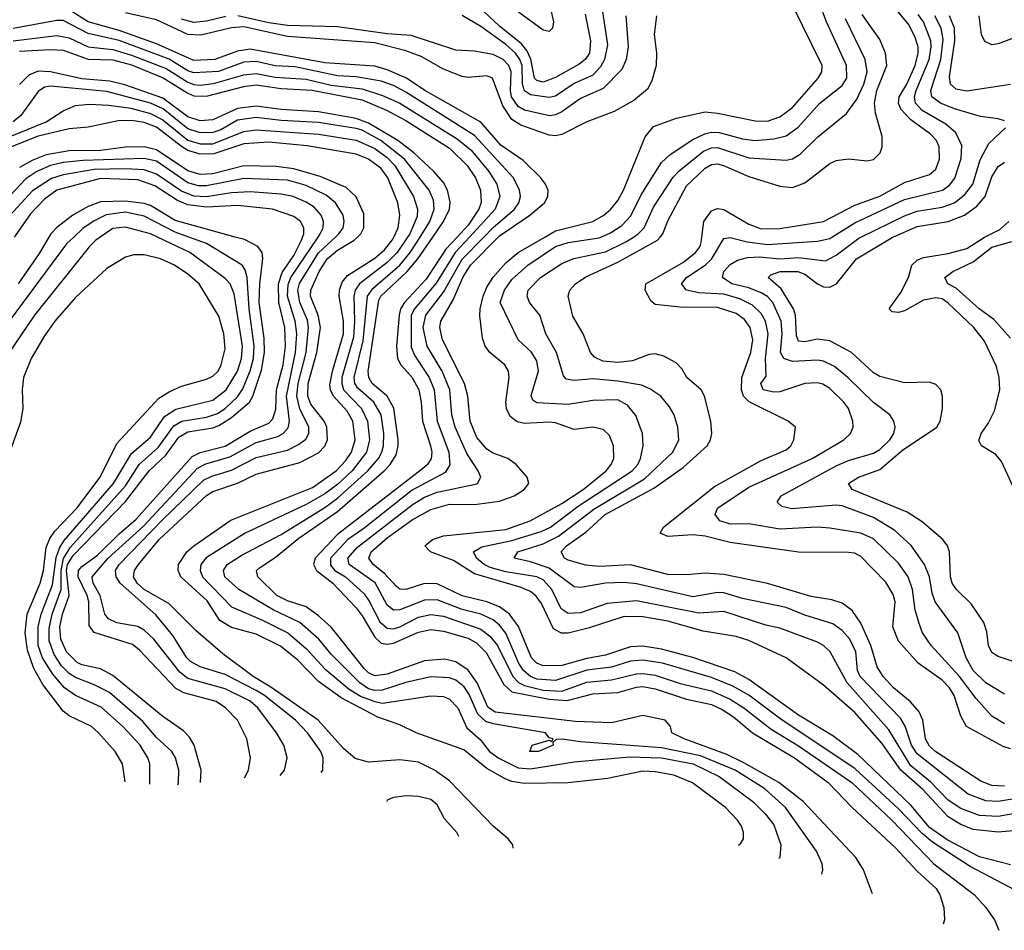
# Model space of a CAD drawing. Header units: inches. Extents: x 990535 to 1117859, y 769386 to 892122.
# Tile 327 of 656: x 1085751 to 1088910, y 777776 to 780697. Entities that reach past the tile are written whole.
import ezdxf

# ---------------------------------------------------------------- set-up
doc = ezdxf.new("R2010")
doc.units = ezdxf.units.IN
doc.header["$MEASUREMENT"] = 0
doc.layers.add('B0787', color=7, linetype='Continuous')
doc.layers.add('B0788', color=7, linetype='Continuous')

msp = doc.modelspace()

# ---------------------------------------------------------------- linework, layer by layer
at = {"layer": 'B0787', "color": 5}
for points, elevation in [([(1085924.4, 780000), (1085901.5, 779978.5), (1085626.9, 779610)], 3440), ([(1086009.4, 780000), (1085994.9, 779990), (1085974.5, 779970), (1085798.3, 779750), (1085690.5, 779590)], 3460), ([(1085844.5, 780000), (1085813.1, 779946.9), (1085745.9, 779850)], 3420), ([(1086168.7, 778245.2), (1086168.6, 778310), (1086162.4, 778330), (1086137.3, 778370), (1086081.4, 778430), (1086012.3, 778492.3), (1085930, 778529.9), (1085894.5, 778554.5), (1085857.6, 778597.6), (1085824, 778650), (1085810, 778690), (1085810, 778750), (1085819.8, 778790), (1085855.8, 778884.2), (1085867.7, 778972.3), (1085878, 779002), (1085893.8, 779026.2), (1086051.9, 779210), (1086110, 779305.6), (1086170, 779358.2), (1086215.6, 779424.4), (1086251.8, 779448.2), (1086370, 779476.7), (1086413.5, 779510), (1086450, 779570.1), (1086461.9, 779610), (1086465.2, 779650), (1086438.4, 779818.4), (1086426.5, 779850), (1086410, 779866.8), (1086297.2, 779950), (1086192.4, 780000)], 3460), ([(1086257.7, 778243.2), (1086259.8, 778250), (1086260.9, 778290), (1086251.1, 778330), (1086239.2, 778350), (1086190, 778395.1), (1086146.4, 778446.4), (1086038.6, 778538.6), (1085990, 778564), (1085930, 778587.3), (1085910, 778600.2), (1085885.2, 778625.2), (1085861.1, 778661.1), (1085845.3, 778705.3), (1085844.9, 778744.9), (1085854.7, 778790), (1085883.5, 778870), (1085883.4, 778930), (1085891, 778969), (1085914.2, 779005.8), (1086090, 779201.7), (1086134, 779270), (1086194.9, 779325.1), (1086245.2, 779394.8), (1086270.9, 779409.1), (1086350, 779422.6), (1086385.4, 779434.6), (1086410.2, 779450), (1086450, 779487.2), (1086467, 779513), (1086490, 779571.2), (1086501, 779610), (1086503.6, 779650), (1086487, 779770), (1086480.8, 779870), (1086474.6, 779894.6), (1086464.2, 779910), (1086350, 779979.5), (1086293.1, 780000)], 3440), ([(1086331.2, 778250.7), (1086333.4, 778290), (1086310.7, 778370), (1086295.8, 778395.8), (1086276.5, 778416.5), (1086210, 778462.1), (1086050, 778594.1), (1086010, 778614.9), (1085950, 778628.2), (1085935.4, 778635.4), (1085900.8, 778670), (1085883, 778710), (1085879.7, 778750), (1085888.1, 778790), (1085909.4, 778850), (1085901, 778930), (1085904.7, 778950), (1085921.9, 778978.1), (1086090, 779151.3), (1086166.7, 779250), (1086219.6, 779300.4), (1086261.4, 779358.6), (1086290, 779375.4), (1086370, 779388.3), (1086390, 779395.4), (1086430, 779420.9), (1086487.8, 779470), (1086498.7, 779490), (1086526.5, 779573.5), (1086536.7, 779630), (1086535.2, 779675.2), (1086519.6, 779790), (1086521.1, 779850), (1086531.4, 779931.4), (1086528.7, 779950), (1086514.5, 779970), (1086471.7, 779991.7), (1086441.7, 780000)], 3420), ([(1086471.8, 778265.2), (1086485.3, 778290), (1086491.6, 778330), (1086479.2, 778390), (1086449.4, 778450), (1086410.9, 778490), (1086380.7, 778510), (1086277.8, 778537.8), (1086251.9, 778551.9), (1086135.3, 778675.3), (1086112.6, 778692.6), (1085990, 778732.1), (1085974.2, 778754.2), (1085972.9, 778830), (1085967.6, 778850), (1085938.5, 778910), (1085939.7, 778930), (1085950, 778943.7), (1086000.7, 778979.3), (1086070, 779048.1), (1086125, 779095), (1086303.7, 779296.3), (1086330, 779309.4), (1086410.4, 779329.6), (1086490, 779376.9), (1086550, 779403.1), (1086563.3, 779416.7), (1086572.4, 779447.6), (1086575, 779510), (1086595.8, 779590), (1086603.8, 779650), (1086601.3, 779710), (1086582.1, 779790), (1086581.3, 779850), (1086593.1, 779886.9), (1086630, 779941.4), (1086654.7, 779990), (1086658.3, 780000)], 3380), ([(1086586.3, 778273.3), (1086600.9, 778290), (1086609.3, 778330), (1086598.2, 778370), (1086575, 778410), (1086514.5, 778490), (1086490, 778511.7), (1086410, 778550.7), (1086290, 778583.9), (1086264.6, 778604.6), (1086181.4, 778710), (1086150, 778739.3), (1086130, 778750.8), (1086062.6, 778762.6), (1086035.2, 778775.2), (1086023.6, 778790), (1086008.7, 778850), (1085986.9, 778890), (1085983, 778910), (1086034.5, 778970), (1086147.5, 779072.5), (1086321.2, 779258.8), (1086347.9, 779272.1), (1086424.8, 779295.2), (1086510, 779341.3), (1086579.5, 779360.5), (1086596.4, 779370), (1086611.9, 779388.1), (1086616.7, 779410), (1086606.3, 779490), (1086636, 779630), (1086639.8, 779690), (1086635.1, 779730), (1086610.1, 779810), (1086611.7, 779848.3), (1086620.2, 779870), (1086708.1, 780000)], 3360), ([(1086717.5, 778282.4), (1086723.4, 778290), (1086724.3, 778330), (1086716.9, 778350), (1086673.7, 778410), (1086635.9, 778450), (1086536.5, 778530), (1086510, 778545.4), (1086410, 778597.4), (1086330, 778621.1), (1086299, 778639), (1086287.3, 778650), (1086242.3, 778722.3), (1086187.9, 778787.9), (1086073, 778890), (1086060.6, 778910), (1086058.2, 778930), (1086069.9, 778950), (1086210, 779094.4), (1086340.2, 779219.8), (1086367.1, 779232.9), (1086430, 779252.2), (1086510, 779293), (1086610, 779316.9), (1086645.8, 779334.2), (1086668.6, 779351.4), (1086678.8, 779370), (1086678.6, 779390), (1086649.4, 779449.4), (1086639.9, 779490), (1086644.4, 779530), (1086669.5, 779630), (1086677.7, 779710), (1086673.7, 779733.7), (1086649.1, 779790), (1086642.9, 779830), (1086649, 779851), (1086710, 779949.8), (1086763.7, 780000)], 3340), ([(1087334.5, 778040.1), (1087332.6, 778050), (1087318, 778070), (1087270, 778110.8), (1087130, 778255.7), (1087082, 778290), (1087030, 778315.8), (1086970, 778323.3), (1086870, 778315.6), (1086827.3, 778327.3), (1086790, 778359.3), (1086708.6, 778450), (1086556.5, 778556.5), (1086500.1, 778590), (1086403, 778663), (1086317, 778737), (1086230, 778823.4), (1086149.7, 778870), (1086128.2, 778890), (1086116.2, 778910), (1086119.4, 778930), (1086132.2, 778950), (1086198.3, 779030), (1086350, 779171.5), (1086370, 779183.5), (1086450, 779210.3), (1086510, 779239.1), (1086650, 779277.1), (1086710, 779308), (1086730.3, 779329.7), (1086738, 779350), (1086736.5, 779390), (1086727.5, 779410), (1086684.4, 779464.4), (1086674.9, 779490), (1086676.6, 779530), (1086703.9, 779630), (1086716.1, 779710), (1086708.2, 779750), (1086684.2, 779810), (1086684.6, 779830), (1086711.9, 779890), (1086737.2, 779930), (1086770, 779957.7), (1086823.9, 779990), (1086834.5, 780000)], 3320), ([(1088056.6, 778049.7), (1088064.5, 778055.5), (1088072.5, 778070), (1088072.8, 778090), (1088067.1, 778110), (1088053.9, 778130), (1088014.9, 778170), (1087909.9, 778249.9), (1087850, 778273.9), (1087790, 778284.4), (1087750, 778286.3), (1087636.8, 778263.2), (1087510, 778248.9), (1087370, 778247.3), (1087330, 778253.5), (1087310, 778261.6), (1087250, 778295), (1087175.7, 778355.7), (1087022.6, 778410), (1086970, 778435.8), (1086900.2, 778460.2), (1086782.3, 778522.3), (1086710, 778573.9), (1086642.9, 778642.9), (1086587.5, 778687.5), (1086510, 778726.1), (1086430, 778748.1), (1086393.2, 778770), (1086352.7, 778832.7), (1086267.3, 778910), (1086259.6, 778930), (1086260.8, 778950), (1086287.2, 778990), (1086310, 779010.1), (1086428.3, 779091.7), (1086690, 779196.6), (1086766.4, 779250), (1086797.2, 779282.8), (1086815.5, 779310), (1086826.8, 779350), (1086820, 779410), (1086801.5, 779441.5), (1086757.3, 779490), (1086747.5, 779510), (1086746.2, 779526.2), (1086754.7, 779570), (1086789.6, 779690), (1086790.1, 779730), (1086776.1, 779810), (1086777, 779830), (1086785, 779855), (1086803, 779877), (1086890, 779932.3), (1086921.4, 779958.6), (1086946.2, 779990), (1086951, 780000)], 3280), ([(1086995.4, 780000), (1086961.5, 779950), (1086930, 779918.7), (1086840.7, 779850), (1086827.3, 779830), (1086822.5, 779810), (1086825.3, 779730), (1086821.5, 779678.5), (1086784.8, 779550), (1086784.1, 779530), (1086789.7, 779510), (1086847.2, 779450), (1086866.9, 779410), (1086873, 779350), (1086863, 779310), (1086817.3, 779250), (1086770, 779206.2), (1086730, 779176.9), (1086670, 779142), (1086474.1, 779050), (1086349.4, 778970.6), (1086331.7, 778950), (1086329.6, 778930), (1086337.2, 778910), (1086430, 778813.4), (1086530, 778771.3), (1086610.8, 778730), (1086670, 778680.1), (1086730, 778615.5), (1086807.8, 778550), (1086846.8, 778526.8), (1086890, 778509.8), (1086914.8, 778505.2), (1087070, 778528.9), (1087110, 778526.5), (1087130, 778518.1), (1087156.2, 778490), (1087185.8, 778425.8), (1087228.4, 778388.4), (1087258.2, 778350), (1087288.3, 778328.3), (1087350, 778298), (1087390, 778294.6), (1087530, 778317.2), (1087707.7, 778332.3), (1087810, 778329.8), (1087911.6, 778310), (1087994.5, 778270), (1088102.6, 778190), (1088142.8, 778150), (1088170, 778114.9), (1088193.3, 778050), (1088189.1, 778010), (1088186.7, 778006.4)], 3260), ([(1088324.2, 777956.8), (1088327.8, 777970), (1088325.7, 777990), (1088306.9, 778030), (1088208.3, 778170), (1088141.2, 778230), (1088045.8, 778290), (1087935.5, 778335.5), (1087810, 778361.9), (1087550, 778380.4), (1087490.9, 778389.1), (1087471.7, 778388.3), (1087460.9, 778379.1), (1087462, 778370), (1087414.8, 778350), (1087387, 778350), (1087395.1, 778370), (1087450, 778386), (1087458, 778382), (1087462, 778390), (1087450, 778394), (1087438, 778410), (1087270, 778438.7), (1087246.5, 778446.5), (1087220.3, 778470), (1087192.9, 778532.9), (1087176.9, 778556.9), (1087150, 778579), (1087130, 778585.8), (1087070, 778589.1), (1086990, 778570.7), (1086913.8, 778546.2), (1086890, 778545.6), (1086870, 778551.3), (1086841.6, 778570), (1086750, 778662.1), (1086710.2, 778710.2), (1086650, 778763.7), (1086564, 778804), (1086453.4, 778870), (1086408.7, 778910), (1086405.2, 778930), (1086416.7, 778950), (1086461.4, 778978.6), (1086590, 779046.1), (1086730, 779132.5), (1086770, 779162), (1086867.5, 779250), (1086901.6, 779290), (1086912.4, 779310), (1086917.9, 779330), (1086919.4, 779370), (1086910.1, 779430.1), (1086886.9, 779470), (1086835.3, 779515.3), (1086826.5, 779530), (1086823.6, 779550), (1086852.3, 779667.7), (1086866.7, 779810), (1086884.4, 779835.6), (1086969.9, 779910.1), (1087004, 779950), (1087035.6, 780000)], 3240), ([(1088487, 777892.8), (1088458.5, 777970), (1088433.6, 778010), (1088264.2, 778190), (1088185.9, 778250), (1088073.8, 778313.8), (1088020, 778340), (1087882.8, 778390), (1087842.7, 778410), (1087838.5, 778430), (1087821.6, 778450), (1087750, 778464.9), (1087650, 778442.3), (1087533.9, 778446.1), (1087275.8, 778475.8), (1087252.5, 778492.5), (1087218.4, 778570), (1087190, 778610.8), (1087150, 778637.7), (1087113.9, 778646.1), (1087050, 778641), (1086930, 778597.6), (1086890, 778592.2), (1086870, 778602.6), (1086856.3, 778616.3), (1086750, 778749.1), (1086710, 778785), (1086670, 778813.6), (1086610, 778833.2), (1086575.3, 778850), (1086514.5, 778910), (1086510.5, 778930), (1086520.6, 778939.4), (1086570, 778972.7), (1086645.9, 779034.1), (1086770, 779119.8), (1086919.9, 779250), (1086939, 779270), (1086958.7, 779301.3), (1086965.6, 779330), (1086965, 779350), (1086951.4, 779451.4), (1086930, 779490), (1086881.4, 779530), (1086870.5, 779550), (1086869.3, 779570), (1086902.8, 779797.2), (1086909.6, 779810.4), (1086993.6, 779890), (1087028.2, 779930), (1087075.9, 780000)], 3220), ([(1087154.2, 780000), (1087118.5, 779961.5), (1087055.4, 779864.6), (1086985.3, 779790), (1086972.5, 779770), (1086967.9, 779750), (1086960.1, 779650), (1086962.8, 779610), (1086973.4, 779590), (1087010, 779549.5), (1087030.9, 779510), (1087039.1, 779470), (1087043.1, 779410), (1087068.9, 779330), (1087073, 779310), (1087070.9, 779290), (1087058.7, 779270), (1087043.2, 779256.8), (1086770, 779045.8), (1086698.6, 778970), (1086693.7, 778950), (1086703.3, 778930), (1086755.5, 778890), (1086830, 778810.3), (1086850, 778784.6), (1086890, 778716.2), (1086910, 778697.6), (1086930, 778693.7), (1086950, 778697.1), (1087030, 778732.4), (1087070, 778740.9), (1087110, 778736), (1087190, 778713.8), (1087217.4, 778697.4), (1087247.6, 778667.6), (1087304.6, 778564.6), (1087330, 778541.6), (1087450, 778517.6), (1087506.8, 778513.2), (1087590, 778534.7), (1087670, 778538.6), (1087730, 778556.7), (1087750, 778558.2), (1087790, 778551.2), (1087890, 778517.8), (1087970, 778500.3), (1088005, 778485), (1088041.1, 778461.1), (1088101.9, 778410), (1088236.4, 778330), (1088344.7, 778250), (1088421.5, 778170), (1088561.1, 778041.1), (1088630, 777965.8), (1088690.8, 777910), (1088703.4, 777890), (1088715.7, 777850), (1088717.6, 777810), (1088714.1, 777796.1)], 3180), ([(1087193.9, 780000), (1087147.8, 779950), (1087087.4, 779852.6), (1087017.1, 779770), (1087007.1, 779750), (1087007, 779647), (1087018.7, 779618.7), (1087064.1, 779550), (1087081.1, 779510), (1087090, 779410), (1087127.8, 779310), (1087131, 779269), (1087115.5, 779244.5), (1087010, 779188.4), (1086855, 779065), (1086803.4, 779030), (1086747.8, 778970), (1086747.9, 778947.9), (1086761.9, 778930), (1086796.4, 778910), (1086856, 778856), (1086872.5, 778832.5), (1086906, 778766), (1086930, 778745.3), (1086950, 778743.8), (1086970, 778750), (1087030, 778780.4), (1087070, 778789), (1087110, 778783.9), (1087230, 778741.8), (1087259.4, 778719.4), (1087283.5, 778690), (1087333.4, 778590), (1087350.7, 778570.7), (1087370, 778561.5), (1087430, 778546.3), (1087490, 778542.9), (1087570, 778572.5), (1087650, 778580.1), (1087730, 778599.4), (1087750, 778600.4), (1087790, 778594.7), (1087870, 778568.1), (1087970, 778544.2), (1088030, 778518.1), (1088074.2, 778490), (1088161.7, 778421.7), (1088250, 778368.3), (1088420.3, 778250), (1088549.2, 778130), (1088683.4, 777990), (1088814.5, 777890), (1088850.5, 777850), (1088878.2, 777810), (1088892.2, 777776.3)], 3160), ([(1088945, 777905), (1088800.7, 777980.7), (1088679.5, 778059.5), (1088646.4, 778086.4), (1088570, 778166.3), (1088430, 778295.5), (1088197, 778450), (1088090.3, 778530.3), (1088039.2, 778559.2), (1087970, 778587.3), (1087813.2, 778633.2), (1087750, 778643.1), (1087710, 778639.5), (1087650, 778620.8), (1087570, 778610.3), (1087470, 778578.1), (1087410, 778582.1), (1087389.2, 778590), (1087366.9, 778610), (1087352.5, 778632.5), (1087310, 778729.1), (1087290, 778754.9), (1087270, 778771.9), (1087230.5, 778790), (1087170, 778805), (1087090, 778836.5), (1087050, 778834.9), (1086970, 778804.7), (1086950, 778803.6), (1086930, 778819.4), (1086890.8, 778890.8), (1086807.4, 778950), (1086803.5, 778970), (1086835, 779005), (1087010, 779141.6), (1087050, 779166.1), (1087090, 779182), (1087213, 779207), (1087219.3, 779210), (1087230.4, 779229.6), (1087222, 779250), (1087185.3, 779305.3), (1087147.5, 779390), (1087137.5, 779430), (1087131, 779510), (1087105.8, 779570), (1087058.6, 779650), (1087045.6, 779710), (1087053.8, 779750), (1087110, 779822.8), (1087170, 779928.7), (1087239.9, 780000)], 3140), ([(1088930, 777986.4), (1088830, 778011.6), (1088726.1, 778066.1), (1088670, 778106.4), (1088610, 778177.3), (1088439.9, 778339.9), (1088359.8, 778399.8), (1088250, 778466.5), (1088090, 778581.3), (1088045.3, 778605.3), (1087910, 778651.5), (1087810, 778677.8), (1087750, 778687.5), (1087710, 778685.1), (1087630, 778659.2), (1087570, 778648.4), (1087490, 778625.3), (1087430, 778625.2), (1087410, 778633.6), (1087393, 778650), (1087351.2, 778751.2), (1087321.9, 778790), (1087290, 778813.9), (1087250, 778829.7), (1087170, 778849.3), (1087090, 778887.3), (1087050, 778888.3), (1086990, 778869.3), (1086970, 778870.3), (1086959.2, 778879.2), (1086920.9, 778920.9), (1086885.1, 778950), (1086871, 778970), (1086878.2, 778990), (1086930, 779035.6), (1087010, 779093), (1087070, 779126.3), (1087130, 779142.9), (1087210, 779142.2), (1087290, 779153), (1087336.8, 779170), (1087369, 779190), (1087384.4, 779210), (1087378.5, 779230), (1087344.1, 779270), (1087317.4, 779290), (1087270, 779307.1), (1087250, 779319.5), (1087217.4, 779357.4), (1087196, 779410), (1087188.1, 779490), (1087178.2, 779530), (1087106.8, 779670), (1087098.3, 779710), (1087101.9, 779730), (1087141.6, 779798.4), (1087173, 779870), (1087196.8, 779910), (1087285.8, 780000)], 3120), ([(1088950, 778096.4), (1088890, 778091.2), (1088810, 778099.8), (1088770, 778115.5), (1088730, 778140.4), (1088648.2, 778228.2), (1088577.6, 778290), (1088517, 778377), (1088430, 778475.4), (1088330, 778562.2), (1088209.7, 778650), (1088090, 778705.4), (1088050, 778718.8), (1087944.1, 778735.9), (1087830, 778767.5), (1087750, 778781.8), (1087690, 778782.8), (1087575, 778745), (1087510, 778729.4), (1087489.5, 778729.5), (1087463.8, 778743.8), (1087424.6, 778824.6), (1087408.3, 778848.3), (1087390, 778863), (1087356.7, 778876.7), (1087210, 778919.4), (1087142.7, 778962.7), (1087068.6, 778990), (1087050.7, 779010), (1087074.7, 779030), (1087110, 779041.9), (1087310, 779061.7), (1087388.8, 779090), (1087490, 779145.4), (1087558.1, 779190), (1087632, 779250), (1087648.1, 779270), (1087656.7, 779290), (1087655.6, 779330), (1087643.1, 779363.1), (1087622.6, 779382.6), (1087590, 779389.9), (1087530, 779382.4), (1087470, 779404.2), (1087450, 779406.8), (1087370, 779401.6), (1087347, 779407), (1087324.5, 779424.5), (1087313.1, 779450), (1087310.9, 779470), (1087321.1, 779550), (1087319, 779570), (1087307.3, 779590), (1087259.1, 779630), (1087244.7, 779650), (1087235.6, 779675.6), (1087227.2, 779747.2), (1087228.1, 779770), (1087238.2, 779810), (1087250, 779839.6), (1087270, 779871.5), (1087310, 779917.5), (1087350, 779950.3), (1087435.6, 780000)], 3080), ([(1089070, 778173.3), (1088890, 778141.2), (1088830, 778144.1), (1088770, 778166.6), (1088730, 778194.3), (1088673, 778253), (1088610, 778304.4), (1088539.4, 778419.4), (1088405.8, 778570), (1088351.5, 778670), (1088330, 778689.9), (1088310, 778700.4), (1088190, 778745.4), (1088144.9, 778755.1), (1088010, 778798.6), (1087930, 778793.3), (1087730, 778833.6), (1087635.7, 778824.3), (1087550, 778794.7), (1087510, 778792.7), (1087488, 778808), (1087457.8, 778870), (1087430, 778900.1), (1087409.8, 778910), (1087310, 778926.3), (1087260.6, 778940.6), (1087240.6, 778950), (1087216.6, 778970), (1087206.6, 778990), (1087233.2, 779006.8), (1087330, 779026.4), (1087424.1, 779055.9), (1087453.8, 779070), (1087542.9, 779137.1), (1087715.3, 779250), (1087733.7, 779270), (1087742.8, 779290), (1087751.4, 779330), (1087749.5, 779370), (1087727.2, 779427.2), (1087700.6, 779460.6), (1087670, 779478.3), (1087590, 779475.3), (1087510, 779462.6), (1087410, 779467.9), (1087397.3, 779477.3), (1087391.3, 779491.3), (1087415.4, 779570), (1087410, 779602.7), (1087391.7, 779631.7), (1087350.3, 779670.3), (1087291.9, 779790), (1087306.2, 779830), (1087330, 779863.6), (1087380.8, 779910), (1087470, 779969.5), (1087510, 779983), (1087610, 779997.5), (1087615.8, 780000)], 3060), ([(1089104.7, 778224.7), (1088890, 778189.2), (1088850, 778191.5), (1088793.4, 778213.4), (1088630, 778342), (1088612.1, 778370), (1088591.4, 778431.4), (1088576.9, 778456.9), (1088447.2, 778590), (1088439.3, 778610), (1088433, 778670), (1088413.9, 778710), (1088390, 778738.5), (1088359.5, 778759.5), (1088270, 778787.3), (1088210, 778811.4), (1088070, 778840.4), (1088010, 778858.6), (1087990, 778859.4), (1087910, 778846.4), (1087730, 778887.2), (1087690, 778891.8), (1087630, 778890.3), (1087550, 778875.6), (1087530, 778877.8), (1087450, 778937.5), (1087390, 778957.9), (1087336.8, 778970), (1087349, 778990), (1087430, 779015.9), (1087479.8, 779040.2), (1087592.5, 779127.5), (1087755.2, 779224.8), (1087846.1, 779310), (1087866, 779350), (1087862.8, 779390), (1087850.2, 779430.2), (1087835.7, 779455.7), (1087807.5, 779490), (1087773, 779513), (1087745.4, 779525.4), (1087670, 779538.2), (1087590, 779545.5), (1087530, 779539.9), (1087503.9, 779543.9), (1087495.1, 779555.1), (1087473.4, 779630), (1087438.5, 779690), (1087419.6, 779750), (1087386.6, 779790), (1087378.5, 779810), (1087382.5, 779830), (1087422.2, 779870), (1087490, 779915.5), (1087529, 779931), (1087630, 779952.3), (1087695.7, 779984.3), (1087719.8, 780000)], 3040), ([(1088910, 778239), (1088870, 778241), (1088834.8, 778254.8), (1088690, 778348.8), (1088670, 778367), (1088656.9, 778390), (1088648, 778450), (1088636.8, 778476.8), (1088608.9, 778508.9), (1088554.6, 778554.6), (1088521, 778590), (1088501.7, 778621.7), (1088481.4, 778690), (1088450, 778761.7), (1088421.8, 778801.8), (1088390, 778825.6), (1088356.7, 778836.7), (1088290, 778847.3), (1088150, 778888.9), (1088010, 778917.4), (1087950, 778922.1), (1087890, 778916.2), (1087830, 778917.9), (1087710, 778948.3), (1087610, 778942.8), (1087567.2, 778947.2), (1087510, 778963.7), (1087499.1, 778970), (1087488.4, 778990), (1087505, 779010), (1087567.1, 779052.9), (1087628.7, 779110), (1087785.1, 779194.9), (1087879, 779261), (1087956.2, 779330), (1087967.1, 779350), (1087971.5, 779370), (1087968.7, 779410), (1087948.1, 779490), (1087936.9, 779510), (1087891.4, 779550), (1087876.4, 779576.4), (1087856.7, 779596.7), (1087817.9, 779617.9), (1087790, 779625.8), (1087770, 779623.1), (1087716.7, 779603.3), (1087670, 779597.2), (1087621.8, 779601.8), (1087594.6, 779614.6), (1087582.1, 779630), (1087558.3, 779690), (1087525.8, 779745.8), (1087511, 779810), (1087515.6, 779830), (1087534.5, 779850), (1087567, 779873), (1087670, 779919.1), (1087796.6, 779990), (1087805.5, 780000)], 3020), ([(1088930, 778358.6), (1088905.6, 778365.6), (1088788.7, 778430), (1088770, 778462.9), (1088748.9, 778530), (1088733.9, 778553.9), (1088710, 778578.7), (1088633, 778633), (1088570, 778703.6), (1088552, 778750), (1088559.8, 778830), (1088553.1, 778853.1), (1088530, 778892.8), (1088450, 778975.4), (1088430, 778985.7), (1088410, 778987.7), (1088250, 778989.6), (1088030, 779020.6), (1087950, 779041), (1087910, 779044.6), (1087830, 779039.1), (1087805.7, 779050), (1087815.9, 779070), (1087980.4, 779199.6), (1088130, 779282.8), (1088210, 779317.5), (1088225.4, 779330), (1088234.9, 779350), (1088239.7, 779390), (1088216.3, 779410), (1088091.4, 779471.4), (1088073.4, 779490), (1088067, 779510), (1088068, 779550), (1088096.5, 779630), (1088103, 779670), (1088094.9, 779710), (1088076.1, 779736.1), (1088050, 779754.5), (1087990, 779774.5), (1087870, 779775.4), (1087790, 779783.8), (1087775.8, 779795.8), (1087757.4, 779830), (1087759.5, 779850), (1087880.8, 779919.2), (1087919, 779950), (1087933.6, 779970), (1087937, 779983), (1087939.2, 780000)], 2980), ([(1088910, 778438.5), (1088870, 778463.5), (1088819.8, 778519.8), (1088766.1, 778590), (1088674.7, 778690), (1088647.4, 778730), (1088637.6, 778757.6), (1088623.5, 778803.5), (1088615.4, 778870), (1088601.3, 778910), (1088570, 778954.5), (1088490, 779032.5), (1088450, 779050.3), (1088350, 779066.7), (1088310, 779069.1), (1088190, 779063.3), (1088090, 779079.9), (1088030, 779079.3), (1087996.8, 779090), (1087982, 779110), (1087990, 779130.6), (1088090, 779197.7), (1088293.1, 779290), (1088395, 779350), (1088415.8, 779370), (1088424.5, 779390), (1088424, 779410), (1088410.4, 779450), (1088394.5, 779470), (1088350, 779514.6), (1088328, 779528), (1088310, 779532.3), (1088269.5, 779530.5), (1088190, 779503.5), (1088170, 779502.3), (1088135.6, 779510), (1088128.6, 779530), (1088145.8, 779554.2), (1088143.6, 779610), (1088152.5, 779690), (1088143.5, 779730), (1088130, 779754.7), (1088101.5, 779781.5), (1088061.5, 779801.5), (1088010, 779817.1), (1087930, 779821.6), (1087890, 779830), (1087874.4, 779850), (1087889.9, 779870), (1087950.1, 779909.9), (1087970.7, 779929.3), (1088010, 779995.8), (1088030, 779998.8), (1088084.8, 779984.8), (1088150, 779976.7), (1088310, 779986.4), (1088350, 779995.7), (1088356.8, 780000)], 2960), ([(1088910, 778533.9), (1088850, 778570.3), (1088810.3, 778610), (1088787.4, 778650), (1088761.2, 778730), (1088687.8, 778830), (1088678.2, 778858.2), (1088669.6, 778910), (1088653.7, 778950), (1088611, 779011), (1088558.8, 779058.8), (1088490, 779100.6), (1088390, 779137.9), (1088370, 779140.2), (1088228.3, 779128.3), (1088196, 779136), (1088181.3, 779150), (1088193.6, 779170), (1088372.5, 779267.5), (1088410, 779283.7), (1088490, 779307), (1088510, 779319), (1088542.5, 779350), (1088555.7, 779370), (1088559.9, 779390), (1088555.2, 779410), (1088542.8, 779430), (1088490, 779469.3), (1088408.8, 779548.8), (1088364.7, 779584.7), (1088330, 779601.5), (1088310, 779605.6), (1088230, 779600.4), (1088202.9, 779610), (1088192.2, 779630), (1088197.5, 779690), (1088194.1, 779730), (1088167.2, 779790), (1088150, 779809.3), (1088130, 779820.8), (1088090, 779837.5), (1088035.2, 779850), (1088006.1, 779870), (1088010.3, 779890), (1088030, 779912), (1088053.6, 779926.4), (1088085.4, 779934.6), (1088123.9, 779936.1), (1088190, 779930), (1088250, 779934), (1088335.9, 779924.1), (1088370, 779941.9), (1088443.3, 779996.7), (1088450, 780000)], 2940), ([(1088938.5, 778638.5), (1088890, 778654.1), (1088870, 778667.3), (1088859, 778690), (1088853.7, 778733.7), (1088843.7, 778763.7), (1088803.8, 778823.8), (1088756.3, 778870), (1088742.2, 778890), (1088736.9, 778910), (1088733.7, 778990), (1088727.3, 779010), (1088713, 779030), (1088646.3, 779086.3), (1088597.6, 779117.6), (1088421.5, 779190), (1088409.8, 779210), (1088442, 779230), (1088510, 779254.3), (1088583.5, 779316.5), (1088693.3, 779390), (1088703.6, 779410), (1088711.2, 779450), (1088711.5, 779490), (1088706, 779510), (1088690, 779527.1), (1088670, 779534.4), (1088590, 779532.3), (1088510, 779552.8), (1088490, 779564.9), (1088419.9, 779630), (1088350, 779666.7), (1088310, 779672.4), (1088270, 779663.7), (1088250, 779665.6), (1088243.3, 779683.3), (1088239.8, 779750), (1088233.5, 779770), (1088194.1, 779834.1), (1088152.5, 779870), (1088161.1, 779878.9), (1088190.3, 779889.7), (1088247, 779890), (1088270, 779881.3), (1088310, 779849.8), (1088330, 779840.6), (1088350, 779839.6), (1088371.4, 779850), (1088435.7, 779930), (1088550, 779998.9), (1088552.5, 780000)], 2920), ([(1088957.2, 779157.2), (1088900.5, 779280.5), (1088882.2, 779302.2), (1088837, 779330), (1088827.8, 779347.8), (1088835.3, 779370), (1088857.9, 779402.1), (1088877.8, 779442.2), (1088895.6, 779510), (1088893.6, 779550), (1088884.7, 779584.7), (1088846.2, 779666.2), (1088812, 779710), (1088730, 779788.1), (1088710, 779801.5), (1088690, 779805.6), (1088650, 779797.9), (1088590, 779763.5), (1088570, 779757.6), (1088550, 779760.4), (1088540.4, 779770), (1088578.1, 779821.9), (1088602.4, 779870), (1088613.4, 779910), (1088630, 779926.2), (1088650, 779934.3), (1088730, 779946.8), (1088790, 779963.8), (1088846.4, 780000)], 2880), ([(1088930, 779675.2), (1088875.9, 779735.9), (1088828.8, 779770), (1088755.7, 779835.7), (1088729, 779850), (1088718.9, 779870), (1088744.8, 779890), (1088810, 779920.1), (1088870, 779967.3), (1088933.9, 779986.1)], 2860), ([(1086150, 779942.7), (1086117.3, 779942.7), (1086090, 779935.7), (1086030, 779899.5), (1085930, 779805.7), (1085863.8, 779730), (1085830, 779683.4), (1085787.5, 779610), (1085763.3, 779550), (1085758.3, 779510), (1085760.5, 779450), (1085753.6, 779406.4), (1085678.1, 779201.9)], 3480), ([(1086089, 778252.8), (1086080.4, 778310), (1086057.3, 778350), (1086004.1, 778410), (1085981.5, 778430), (1085910, 778463.9), (1085890, 778479.7), (1085824.6, 778564.6), (1085796.4, 778616.4), (1085775.4, 778675.4), (1085768.3, 778730), (1085775.3, 778790), (1085817, 778890), (1085827.1, 778930), (1085835.6, 779004.4), (1085847.2, 779032.8), (1085863.7, 779056.3), (1085934.3, 779130), (1086009.5, 779230), (1086062.1, 779337.9), (1086197, 779483), (1086230, 779504), (1086270, 779521.5), (1086350, 779543.8), (1086370, 779553.4), (1086387.2, 779570), (1086397.6, 779590), (1086410, 779641), (1086406, 779690), (1086390, 779746.2), (1086326.2, 779850), (1086290, 779881.4), (1086247, 779910), (1086202.6, 779930), (1086150, 779942.7)], 3480), ([(1086991.8, 778208.2), (1086950, 778202.4), (1086930, 778194), (1086928.2, 778189)], 3340), ([(1087159.2, 778076.8), (1087153.7, 778090), (1087113.9, 778133.9), (1087090, 778179.3), (1087070, 778195.9), (1087030, 778206), (1086991.8, 778208.2)], 3340)]:
    msp.add_lwpolyline(points, dxfattribs=dict(at, elevation=elevation))
at = {"layer": 'B0788', "color": 5}
for points, elevation in [([(1087615.8, 780000), (1087646.8, 780013.2), (1087683.1, 780036.9), (1087711.8, 780068.2), (1087744.4, 780135.6), (1087810, 780239.3), (1087836.4, 780263.6), (1087908.4, 780311.6), (1087948.5, 780331.5), (1087970, 780336.2), (1087995.2, 780335.2), (1088070, 780315.1), (1088110, 780310.1), (1088170, 780315.4), (1088210, 780324.3), (1088247.9, 780352.1), (1088318.3, 780430), (1088390, 780486.3), (1088404.6, 780510), (1088403.3, 780550), (1088339.2, 780690), (1088293.5, 780813.5)], 3060), ([(1087437.1, 780810), (1087463.8, 780690), (1087459.8, 780670), (1087450, 780659.6), (1087430, 780663.8), (1087339.4, 780730)], 2980), ([(1087564.8, 780715.2), (1087582.4, 780630), (1087578.9, 780590), (1087565.3, 780570), (1087545.6, 780554.4), (1087470, 780511.4), (1087430, 780497.1), (1087410, 780501.8), (1087402.5, 780510), (1087390.9, 780570.9), (1087378.2, 780598.2), (1087360.4, 780620.4), (1087290, 780676.1), (1087190, 780771.6)], 3020), ([(1087939.2, 780000), (1087945.6, 780050), (1087970, 780084.1), (1087990, 780091.4), (1088010, 780088.8), (1088090, 780040.9), (1088130, 780026.9), (1088190, 780027.3), (1088330, 780049.7), (1088430, 780102.2), (1088510, 780130.8), (1088590, 780175.1), (1088670, 780201), (1088690, 780218), (1088701.7, 780250), (1088700.7, 780290), (1088692, 780310), (1088673.5, 780330), (1088610, 780375.9), (1088577.7, 780410), (1088570.7, 780430), (1088572.9, 780450), (1088597.3, 780490), (1088623.7, 780550), (1088633.7, 780590), (1088633.1, 780610), (1088623.1, 780643.1), (1088602.6, 780682.6), (1088547.8, 780747.8)], 2980), ([(1087285.8, 780000), (1087290, 780004.2), (1087387.9, 780070), (1087435, 780110), (1087445.7, 780130), (1087445.9, 780150), (1087438, 780170), (1087423.2, 780190), (1087365.6, 780245.6), (1087294.6, 780294.6), (1087230, 780368.7), (1087050.7, 780470.7), (1086991.6, 780510), (1086930, 780536.9), (1086890, 780548), (1086730, 780559.1), (1086490, 780603.2), (1086450, 780596.1), (1086376.5, 780570), (1086310, 780566.8), (1086190, 780620), (1086070, 780662.9), (1085970, 780690.7), (1085910, 780728.9)], 3120), ([(1087793.7, 780710), (1087786.2, 780650), (1087794.3, 780590), (1087792.8, 780550), (1087779.3, 780500.7), (1087765.2, 780474.8), (1087721.7, 780438.3), (1087657.6, 780402.4), (1087570, 780369.9), (1087490.7, 780329.3), (1087470, 780324.8), (1087450, 780326.9), (1087358.8, 780358.8), (1087330, 780377.4), (1087301.2, 780421.2), (1087267.8, 780510), (1087250, 780517.7), (1087190, 780512.3), (1087170, 780515.3), (1087110, 780539), (1087038.7, 780578.7), (1086990, 780597.6), (1086890, 780623.5), (1086610, 780643), (1086470, 780674.1), (1086430, 780670.7), (1086331.8, 780648.2), (1086290, 780650.2), (1086190, 780696.8), (1086090, 780719.7)], 3080), ([(1087619.9, 780730), (1087636.7, 780616.7), (1087626.9, 780570), (1087614, 780546), (1087590, 780519.6), (1087530, 780492.4), (1087470, 780452), (1087450, 780447.7), (1087390, 780455.8), (1087370, 780469.2), (1087363.7, 780490), (1087362.8, 780550), (1087355.7, 780570), (1087341.3, 780590), (1087310, 780618.1), (1087230, 780676), (1087170, 780710.3)], 3040), ([(1087435.6, 780000), (1087470, 780019.9), (1087589.7, 780050.3), (1087624.7, 780070), (1087647.6, 780090), (1087670, 780117), (1087688.1, 780150), (1087758, 780322), (1087784.8, 780355.2), (1087858.6, 780381.4), (1087950, 780401.5), (1087990, 780397.7), (1088110, 780373.1), (1088150, 780371.5), (1088190, 780385.2), (1088230, 780416.1), (1088312.6, 780510), (1088324.1, 780530), (1088324.9, 780550), (1088230, 780744.1)], 3080), ([(1087239.9, 780000), (1087269.6, 780030.4), (1087338.1, 780090), (1087351.8, 780110), (1087357.5, 780130), (1087354.8, 780150), (1087335.3, 780190), (1087210, 780325.8), (1086990, 780464.6), (1086950, 780485.9), (1086910, 780500), (1086830, 780514), (1086770, 780517.3), (1086634.3, 780545.7), (1086570, 780549), (1086510, 780563.2), (1086470, 780560.9), (1086388.7, 780531.3), (1086310, 780526.4), (1086290, 780533), (1086230, 780570.8), (1086070, 780630.1), (1085970, 780653.5), (1085890, 780694.6), (1085870, 780695.2), (1085730, 780669.3)], 3140), ([(1086412.2, 780707.8), (1086350, 780692.2), (1086310, 780688.3), (1086270, 780699.3)], 3060), ([(1087695.7, 780710), (1087702.8, 780610), (1087696.9, 780570), (1087682.9, 780537.1), (1087622.9, 780477.1), (1087550, 780444.3), (1087490, 780401.3), (1087470, 780392.1), (1087450.6, 780389.4), (1087370, 780407.5), (1087350, 780419.2), (1087329, 780450), (1087325, 780470), (1087327.4, 780530), (1087320.5, 780550), (1087302.2, 780570), (1087270, 780585.5), (1087210, 780596.4), (1087150, 780599.6), (1087006.3, 780646.3), (1086930, 780652.3), (1086770, 780674.3), (1086610, 780679), (1086550, 780687.1), (1086450.4, 780709.6)], 3060), ([(1087719.8, 780000), (1087735.1, 780010), (1087754.3, 780030), (1087784.4, 780095.6), (1087847.9, 780192.1), (1087867, 780213), (1087944.5, 780275.5), (1087970, 780286.3), (1087990, 780286.8), (1088090, 780254.6), (1088210, 780246.8), (1088230, 780251), (1088254.4, 780265.6), (1088310, 780320.6), (1088403.8, 780396.2), (1088437.1, 780442.9), (1088459.5, 780490), (1088469.3, 780530), (1088463.9, 780570), (1088400.3, 780700.3)], 3040), ([(1087805.5, 780000), (1087814.4, 780010), (1087830, 780051.6), (1087890, 780164.2), (1087950, 780220.7), (1087970, 780233), (1087990, 780235.3), (1088009.2, 780230), (1088090, 780193.9), (1088190, 780163.7), (1088230, 780158.5), (1088270, 780173.5), (1088350, 780236.1), (1088370, 780245.8), (1088410, 780251.3), (1088470, 780244.2), (1088490, 780249.1), (1088511.3, 780270), (1088517.6, 780290), (1088517.8, 780322.2), (1088497, 780397), (1088493.3, 780430), (1088501.3, 780470), (1088532.5, 780550), (1088528.5, 780590), (1088510, 780634.1), (1088453.9, 780713.9)], 3020), ([(1088356.8, 780000), (1088430, 780046.1), (1088590, 780120.6), (1088711.6, 780150), (1088734, 780166), (1088751.5, 780188.5), (1088771.7, 780251.7), (1088773.5, 780293.5), (1088754.3, 780334.3), (1088722.6, 780362.6), (1088646.5, 780406.5), (1088625.2, 780430), (1088621.2, 780450), (1088626.7, 780470), (1088669, 780570), (1088675.3, 780610), (1088673.7, 780630), (1088650, 780690), (1088633.8, 780713.8)], 2960), ([(1088910, 780373), (1088890, 780379.7), (1088833, 780387), (1088750, 780411.2), (1088704.9, 780430), (1088677.7, 780450), (1088673.6, 780470), (1088706.4, 780570), (1088713.8, 780633.8), (1088706.8, 780670), (1088686.6, 780710)], 2940), ([(1088930, 780489.6), (1088790, 780467.5), (1088754.9, 780474.9), (1088737, 780490), (1088734.2, 780514.2), (1088751.3, 780630), (1088749.5, 780670), (1088734, 780710)], 2920), ([(1088950, 780642.7), (1088890, 780619.6), (1088870, 780617.1), (1088847, 780627), (1088836.5, 780650), (1088829.6, 780709.6)], 2880), ([(1085730.3, 780629.7), (1085870, 780646.6), (1085910, 780639.2), (1085970, 780610.4), (1086050, 780601.7), (1086110, 780584), (1086220.4, 780540.4), (1086290, 780496.5), (1086310, 780489.6), (1086330, 780487.5), (1086373.1, 780493.1), (1086470, 780520.8), (1086510, 780525.1), (1086570, 780512.9), (1086670, 780506.8), (1086750, 780487.3), (1086850, 780475.2), (1086914.4, 780454.4), (1086970, 780429.7), (1087154.9, 780314.9), (1087199.1, 780279.1), (1087255.8, 780210), (1087281.5, 780170), (1087290.9, 780130), (1087276.8, 780090), (1087193.9, 780000)], 3160), ([(1085750, 780596.6), (1085850, 780601.7), (1085890, 780599.5), (1085970, 780570.3), (1086050, 780568.1), (1086110, 780552.4), (1086211, 780511), (1086290, 780461.2), (1086310, 780453.1), (1086350, 780452.4), (1086470, 780483.4), (1086510, 780488.2), (1086590, 780476.4), (1086689.1, 780470.9), (1086850, 780440.6), (1086927.5, 780407.5), (1086990, 780374.4), (1087130, 780284.8), (1087186.6, 780230), (1087212.7, 780190), (1087229.7, 780150), (1087231.4, 780111.4), (1087224.2, 780090), (1087190, 780038.6), (1087154.2, 780000)], 3180), ([(1087075.9, 780000), (1087110, 780050), (1087130, 780090), (1087132, 780112), (1087123.8, 780150), (1087110, 780175.3), (1087079.9, 780210), (1087015.5, 780270), (1086964.1, 780310), (1086870, 780365.2), (1086830, 780380.4), (1086710, 780401.3), (1086590, 780409.3), (1086510, 780419.6), (1086450, 780412.2), (1086370, 780376), (1086330, 780372.9), (1086290, 780386.1), (1086210, 780445.4), (1086088.3, 780488.3), (1086039.6, 780499.6), (1085950, 780507.7), (1085850, 780530), (1085810, 780531.7), (1085780.4, 780519.6), (1085750, 780489.2)], 3220), ([(1087035.6, 780000), (1087067.2, 780050), (1087081, 780090), (1087078.4, 780118.4), (1087064.2, 780150), (1086985.9, 780250), (1086909.9, 780309.9), (1086850, 780342.4), (1086830, 780348.5), (1086710, 780367.1), (1086590, 780373.9), (1086510, 780383.7), (1086450, 780374.5), (1086395.6, 780344.4), (1086370, 780335.7), (1086330, 780334.6), (1086290, 780347.5), (1086211.3, 780411.3), (1086170, 780429.6), (1086030, 780467.1), (1085850, 780484.5), (1085830, 780480.8), (1085810, 780467.3), (1085754.9, 780390), (1085729.6, 780370)], 3240), ([(1085632.4, 780287.6), (1085836, 780370), (1085890, 780405.4), (1085930, 780421.9), (1085973.3, 780426.7), (1086037.1, 780422.9), (1086107, 780413), (1086170, 780396.9), (1086210, 780376.5), (1086290, 780310.7), (1086330, 780299.2), (1086370, 780299.3), (1086470, 780339.1), (1086510, 780344.4), (1086709.6, 780329.6), (1086830, 780310.6), (1086890, 780284.1), (1086930, 780254.9), (1086954.8, 780230), (1087014.1, 780130), (1087027.1, 780090), (1087026, 780066), (1087002.1, 780010), (1086995.4, 780000)], 3260), ([(1086951, 780000), (1086965.4, 780030), (1086970.8, 780070), (1086963.7, 780110), (1086931.5, 780190), (1086910, 780219.9), (1086870, 780249.7), (1086830, 780265.7), (1086673.1, 780293.1), (1086550, 780304.4), (1086470, 780299.5), (1086373.3, 780266.7), (1086330, 780265.8), (1086290, 780278), (1086270.1, 780290.1), (1086190, 780352.5), (1086150, 780367.3), (1086110, 780374.2), (1086066.9, 780373.1), (1085970, 780352.1), (1085910, 780347.3), (1085810, 780323.6), (1085699.8, 780280.2)], 3280), ([(1088450, 780000), (1088590, 780068.5), (1088630, 780082.9), (1088710, 780095.9), (1088750, 780109.8), (1088783.4, 780136.6), (1088808.3, 780170), (1088832.6, 780247.4), (1088860, 780300), (1088913.6, 780350)], 2940), ([(1086834.5, 780000), (1086845, 780010), (1086855.3, 780030), (1086854.6, 780074.6), (1086830, 780129.3), (1086798.7, 780158.7), (1086714.7, 780194.7), (1086630, 780219.2), (1086573.8, 780226.2), (1086470, 780228.3), (1086370, 780203.2), (1086330, 780200.4), (1086290, 780212.1), (1086190, 780280.1), (1086150, 780289), (1086090, 780288.8), (1086010, 780278), (1085910, 780277), (1085836.1, 780263.9), (1085793, 780247), (1085750, 780222.9)], 3320), ([(1086763.7, 780000), (1086774.4, 780010), (1086788.6, 780030), (1086792.3, 780050), (1086788.9, 780070), (1086763.5, 780110), (1086734.1, 780134.1), (1086670, 780165.1), (1086610, 780182.6), (1086470, 780188.2), (1086350, 780164), (1086324.2, 780164.2), (1086290, 780174.4), (1086190, 780243), (1086150, 780252.2), (1085954, 780246), (1085890, 780239.1), (1085850, 780229.5), (1085805.8, 780210), (1085770, 780186.9), (1085670, 780081.4), (1085634.3, 780030), (1085622.8, 780000)], 3340), ([(1086708.1, 780000), (1086714.8, 780010), (1086724.9, 780030), (1086725.7, 780050), (1086718.3, 780070), (1086695.6, 780095.6), (1086670, 780112.3), (1086628, 780130), (1086590, 780138.1), (1086490, 780144.8), (1086430, 780142.1), (1086350, 780128.8), (1086310, 780130.7), (1086270, 780147.1), (1086190, 780202.2), (1086150, 780215.5), (1086090, 780219.1), (1085990, 780216.8), (1085890, 780199.7), (1085852.5, 780187.5), (1085791.7, 780148.3), (1085681.6, 780030), (1085673.1, 780000)], 3360), ([(1088552.5, 780000), (1088630, 780034.1), (1088730.2, 780049.8), (1088782, 780070), (1088821.3, 780098.7), (1088848, 780130), (1088870, 780193.7), (1088890, 780226.5), (1088910, 780240.3)], 2920), ([(1086658.3, 780000), (1086661.9, 780010), (1086662.6, 780030), (1086651.7, 780050), (1086630, 780066.5), (1086562, 780090), (1086450, 780101.6), (1086350, 780096), (1086290, 780103.7), (1086257.1, 780117.1), (1086184.7, 780164.7), (1086130, 780183.1), (1086010, 780187.4), (1085870, 780150.4), (1085830, 780121.6), (1085785.5, 780074.5), (1085735.8, 780004.2), (1085733.3, 780000)], 3380), ([(1086441.7, 780000), (1086250, 780052.9), (1086170, 780101.1), (1086150, 780108), (1086090, 780115.5), (1086010, 780112.7), (1085970, 780098.3), (1085921.5, 780070), (1085870, 780030.6), (1085850.4, 780010), (1085844.5, 780000)], 3420), ([(1086293.1, 780000), (1086250, 780015.6), (1086150, 780066.9), (1086090, 780079.6), (1086028.6, 780071.4), (1085990, 780052.4), (1085953, 780027), (1085924.4, 780000)], 3440), ([(1086192.4, 780000), (1086170, 780010.7), (1086090, 780031.4), (1086050, 780028), (1086009.4, 780000)], 3460), ([(1088846.4, 780000), (1088850, 780002.3), (1088895.9, 780024.1), (1088924.1, 780050)], 2880)]:
    msp.add_lwpolyline(points, dxfattribs=dict(at, elevation=elevation))

doc.saveas('drawing.dxf')
